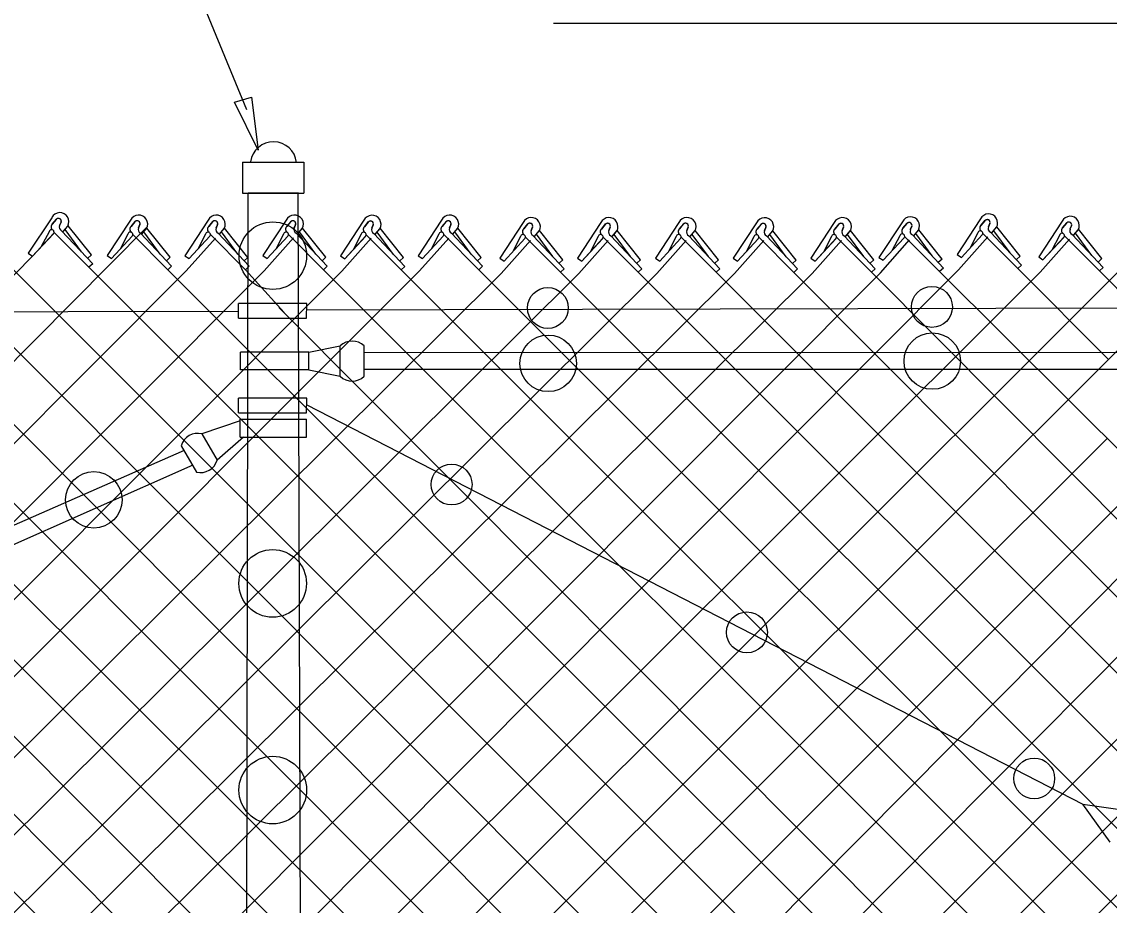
# Model space of a CAD drawing. Extents: x 0 to 1270, y 0 to 830.
# Drawn here: x 520.9 to 577.3, y 624.2 to 670 of the extents above; entities that cross this region are included whole.
import ezdxf

# ---------------------------------------------------------------- set-up
doc = ezdxf.new("R2010")
doc.units = 0
for name, color, linetype in [('CT_Dimensions', 7, 'Continuous'), ('sb_Chainlink Fence', 7, 'Continuous'), ('sb_Existing Structural Steel', 7, 'Continuous')]:
    doc.layers.add(name, color=color, linetype=linetype)

msp = doc.modelspace()

# ---------------------------------------------------------------- linework, layer by layer
at = {"layer": 'CT_Dimensions'}
for p, q in [((532.605, 665.423), (501.821, 740.646)), ((548.506, 669.918), (581.307, 669.918))]:
    msp.add_line(p, q, dxfattribs=at)
msp.add_lwpolyline([(532.853, 666.094), (533.2, 663.33), (531.975, 665.832)], close=True, dxfattribs=at)
at = {"layer": 'sb_Chainlink Fence'}
for p, q in [((522.501, 659.838), (521.283, 657.994)), ((522.525, 659.504), (522.748, 659.767)), ((522.727, 659.746), (522.525, 659.504)), ((570.656, 659.775), (569.438, 657.93)), ((471.928, 603.465), (527.466, 659.376)), ((522.988, 659.603), (522.906, 659.426)), ((522.907, 659.432), (522.988, 659.599)), ((523.08, 659.108), (523.327, 659.402)), ((523.083, 659.113), (523.329, 659.403)), ((524.038, 658.072), (523.19, 659.227)), ((523.327, 659.402), (523.346, 659.436)), ((523.346, 659.436), (523.361, 659.472)), ((524.558, 657.906), (523.351, 659.423)), ((526.585, 659.715), (525.366, 657.871)), ((526.608, 659.381), (526.831, 659.645)), ((526.81, 659.623), (526.608, 659.381)), ((527.071, 659.48), (526.99, 659.303)), ((526.99, 659.309), (527.071, 659.476)), ((527.163, 658.986), (527.411, 659.279)), ((527.166, 658.99), (527.412, 659.28)), ((527.411, 659.279), (527.429, 659.313)), ((527.429, 659.313), (527.444, 659.349)), ((528.641, 657.783), (527.435, 659.3)), ((530.611, 659.713), (529.393, 657.868)), ((530.635, 659.378), (530.857, 659.642)), ((530.837, 659.62), (530.635, 659.378)), ((531.098, 659.477), (531.016, 659.3)), ((531.016, 659.306), (531.098, 659.473)), ((531.19, 658.983), (531.437, 659.276)), ((531.193, 658.987), (531.438, 659.277)), ((531.437, 659.276), (531.455, 659.31)), ((531.455, 659.31), (531.471, 659.346)), ((532.668, 657.78), (531.461, 659.297)), ((534.657, 659.714), (533.439, 657.87)), ((534.681, 659.38), (534.904, 659.643)), ((534.883, 659.621), (534.681, 659.38)), ((535.144, 659.479), (535.062, 659.302)), ((535.063, 659.308), (535.144, 659.475)), ((535.236, 658.984), (535.484, 659.277)), ((535.239, 658.989), (535.485, 659.278)), ((535.484, 659.277), (535.502, 659.311)), ((535.502, 659.311), (535.517, 659.348)), ((536.714, 657.782), (535.508, 659.299)), ((538.684, 659.704), (537.466, 657.859)), ((538.708, 659.369), (538.93, 659.633)), ((538.91, 659.611), (538.708, 659.369)), ((539.171, 659.469), (539.089, 659.291)), ((539.09, 659.298), (539.171, 659.464)), ((539.263, 658.974), (539.51, 659.267)), ((539.266, 658.978), (539.512, 659.268)), ((539.51, 659.267), (539.528, 659.301)), ((539.528, 659.301), (539.544, 659.337)), ((540.741, 657.771), (539.534, 659.289)), ((542.711, 659.712), (541.493, 657.868)), ((542.735, 659.378), (542.958, 659.641)), ((542.937, 659.62), (542.735, 659.378)), ((543.198, 659.477), (543.116, 659.3)), ((543.117, 659.306), (543.198, 659.473)), ((543.29, 658.982), (543.537, 659.275)), ((543.293, 658.987), (543.539, 659.276)), ((543.537, 659.275), (543.556, 659.309)), ((543.556, 659.309), (543.571, 659.346)), ((544.768, 657.78), (543.561, 659.297)), ((546.945, 659.587), (545.726, 657.743)), ((546.969, 659.253), (547.191, 659.516)), ((547.171, 659.495), (546.969, 659.253)), ((547.432, 659.352), (547.35, 659.175)), ((547.35, 659.181), (547.431, 659.348)), ((547.771, 659.15), (547.789, 659.184)), ((547.789, 659.184), (547.805, 659.221)), ((549.001, 657.655), (547.795, 659.172)), ((550.971, 659.584), (549.753, 657.74)), ((550.995, 659.25), (551.218, 659.513)), ((551.197, 659.492), (550.995, 659.25)), ((551.458, 659.349), (551.376, 659.172)), ((551.377, 659.178), (551.458, 659.345)), ((551.797, 659.147), (551.816, 659.181)), ((551.816, 659.181), (551.831, 659.218)), ((555.018, 659.586), (553.799, 657.741)), ((555.041, 659.251), (555.264, 659.515)), ((555.243, 659.493), (555.041, 659.251)), ((555.504, 659.35), (555.423, 659.173)), ((555.423, 659.18), (555.504, 659.346)), ((555.844, 659.149), (555.862, 659.183)), ((555.862, 659.183), (555.877, 659.219)), ((559.044, 659.575), (557.826, 657.731)), ((559.068, 659.241), (559.291, 659.505)), ((559.27, 659.483), (559.068, 659.241)), ((559.531, 659.34), (559.449, 659.163)), ((559.45, 659.169), (559.531, 659.336)), ((559.87, 659.139), (559.889, 659.173)), ((559.889, 659.173), (559.904, 659.209)), ((563.071, 659.584), (561.853, 657.739)), ((563.095, 659.249), (563.318, 659.513)), ((563.297, 659.491), (563.095, 659.249)), ((563.558, 659.348), (563.476, 659.171)), ((563.477, 659.178), (563.558, 659.344)), ((563.898, 659.147), (563.916, 659.181)), ((563.916, 659.181), (563.931, 659.217)), ((566.609, 659.624), (565.391, 657.779)), ((566.633, 659.289), (566.855, 659.553)), ((566.835, 659.531), (566.633, 659.289)), ((567.096, 659.388), (567.014, 659.211)), ((567.014, 659.217), (567.096, 659.384)), ((567.187, 658.894), (567.435, 659.187)), ((567.191, 658.898), (567.436, 659.188)), ((567.435, 659.187), (567.453, 659.221)), ((567.453, 659.221), (567.469, 659.257)), ((568.665, 657.691), (567.459, 659.209)), ((570.68, 659.44), (570.903, 659.704)), ((570.882, 659.682), (570.68, 659.44)), ((571.143, 659.539), (571.061, 659.362)), ((571.062, 659.369), (571.143, 659.535)), ((571.235, 659.045), (571.483, 659.338)), ((571.238, 659.049), (571.484, 659.339)), ((571.483, 659.338), (571.501, 659.372)), ((571.501, 659.372), (571.516, 659.408)), ((572.713, 657.842), (571.506, 659.36)), ((574.89, 659.65), (573.672, 657.805)), ((574.914, 659.315), (575.136, 659.579)), ((575.116, 659.557), (574.914, 659.315)), ((575.377, 659.414), (575.295, 659.237)), ((575.295, 659.244), (575.377, 659.41)), ((575.468, 658.92), (575.716, 659.213)), ((575.472, 658.924), (575.717, 659.214)), ((575.716, 659.213), (575.734, 659.247)), ((575.734, 659.247), (575.75, 659.283)), ((576.946, 657.717), (575.74, 659.235)), ((521.506, 657.842), (522.591, 659.01)), ((521.506, 657.842), (522.584, 659.003)), ((522.362, 659.111), (521.957, 658.335)), ((522.613, 659.085), (524.427, 657.264)), ((523.012, 659.156), (524.625, 657.443)), ((525.589, 657.719), (526.674, 658.887)), ((525.589, 657.719), (526.667, 658.88)), ((526.446, 658.988), (526.04, 658.212)), ((526.697, 658.962), (528.51, 657.141)), ((527.096, 659.033), (528.708, 657.32)), ((528.122, 657.949), (527.273, 659.104)), ((529.465, 657.074), (530.983, 658.783)), ((529.616, 657.716), (530.701, 658.884)), ((529.616, 657.716), (530.694, 658.878)), ((530.472, 658.985), (530.067, 658.209)), ((530.723, 658.959), (532.537, 657.138)), ((531.122, 659.03), (532.735, 657.317)), ((532.148, 657.946), (531.3, 659.101)), ((533.511, 657.076), (535.029, 658.785)), ((533.662, 657.717), (534.747, 658.886)), ((533.662, 657.717), (534.74, 658.879)), ((534.519, 658.986), (534.113, 658.21)), ((534.77, 658.961), (536.583, 657.139)), ((535.168, 659.032), (536.781, 657.319)), ((536.194, 657.948), (535.346, 659.103)), ((537.538, 657.066), (539.056, 658.774)), ((537.689, 657.707), (538.774, 658.876)), ((537.689, 657.707), (538.767, 658.869)), ((538.545, 658.976), (538.14, 658.2)), ((538.796, 658.95), (540.61, 657.129)), ((539.195, 659.022), (540.808, 657.308)), ((540.221, 657.937), (539.373, 659.092)), ((541.565, 657.074), (543.083, 658.783)), ((541.716, 657.715), (542.801, 658.884)), ((541.716, 657.715), (542.794, 658.877)), ((542.573, 658.984), (542.167, 658.209)), ((542.823, 658.959), (544.637, 657.137)), ((543.222, 659.03), (544.835, 657.317)), ((544.248, 657.946), (543.4, 659.101)), ((545.799, 656.949), (547.316, 658.658)), ((545.949, 657.59), (547.034, 658.759)), ((545.949, 657.59), (547.027, 658.752)), ((546.806, 658.859), (546.4, 658.084)), ((547.057, 658.834), (548.871, 657.012)), ((547.456, 658.905), (549.068, 657.192)), ((547.523, 658.857), (547.771, 659.15)), ((547.527, 658.862), (547.772, 659.151)), ((548.482, 657.821), (547.633, 658.976)), ((549.825, 656.946), (551.343, 658.655)), ((549.976, 657.587), (551.061, 658.756)), ((549.976, 657.587), (551.054, 658.749)), ((550.832, 658.856), (550.427, 658.081)), ((551.083, 658.831), (552.897, 657.009)), ((551.482, 658.902), (553.095, 657.189)), ((551.55, 658.854), (551.797, 659.147)), ((551.553, 658.859), (551.799, 659.148)), ((552.508, 657.818), (551.66, 658.973)), ((553.028, 657.652), (551.821, 659.169)), ((553.871, 656.947), (555.389, 658.656)), ((554.022, 657.589), (555.107, 658.758)), ((554.022, 657.589), (555.1, 658.751)), ((554.879, 658.858), (554.473, 658.082)), ((555.13, 658.832), (556.943, 657.011)), ((555.528, 658.904), (557.141, 657.19)), ((555.596, 658.856), (555.844, 659.149)), ((555.599, 658.86), (555.845, 659.15)), ((556.555, 657.819), (555.706, 658.974)), ((557.074, 657.653), (555.868, 659.171)), ((557.898, 656.937), (559.416, 658.646)), ((558.049, 657.579), (559.134, 658.747)), ((558.049, 657.579), (559.127, 658.74)), ((558.906, 658.848), (558.5, 658.072)), ((559.156, 658.822), (560.97, 657.001)), ((559.555, 658.893), (561.168, 657.18)), ((559.623, 658.846), (559.87, 659.139)), ((559.626, 658.85), (559.872, 659.14)), ((560.581, 657.809), (559.733, 658.964)), ((561.101, 657.643), (559.894, 659.16)), ((561.925, 656.945), (563.443, 658.654)), ((562.076, 657.587), (563.161, 658.756)), ((562.076, 657.587), (563.154, 658.749)), ((562.933, 658.856), (562.527, 658.08)), ((563.183, 658.83), (564.997, 657.009)), ((563.582, 658.902), (565.195, 657.188)), ((563.65, 658.854), (563.898, 659.147)), ((563.653, 658.858), (563.899, 659.148)), ((564.608, 657.817), (563.76, 658.972)), ((565.128, 657.651), (563.921, 659.169)), ((565.463, 656.985), (566.98, 658.694)), ((565.614, 657.627), (566.699, 658.795)), ((565.614, 657.627), (566.692, 658.789)), ((566.47, 658.896), (566.064, 658.12)), ((566.721, 658.87), (568.535, 657.049)), ((567.12, 658.941), (568.733, 657.228)), ((568.146, 657.857), (567.297, 659.012)), ((569.51, 657.136), (571.028, 658.845)), ((569.661, 657.778), (570.746, 658.947)), ((569.661, 657.778), (570.739, 658.94)), ((570.518, 659.047), (570.112, 658.271)), ((570.769, 659.021), (572.582, 657.2)), ((571.167, 659.093), (572.78, 657.379)), ((572.193, 658.008), (571.345, 659.163)), ((573.744, 657.011), (575.261, 658.72)), ((573.895, 657.653), (574.979, 658.822)), ((573.895, 657.653), (574.973, 658.815)), ((574.751, 658.922), (574.345, 658.146)), ((575.002, 658.896), (576.816, 657.075)), ((575.401, 658.968), (577.014, 657.254)), ((576.427, 657.883), (575.578, 659.038)), ((467.901, 603.474), (521.506, 657.842)), ((521.283, 657.994), (521.506, 657.842)), ((524.558, 657.906), (524.36, 657.727)), ((525.366, 657.871), (525.589, 657.719)), ((528.641, 657.783), (528.443, 657.604)), ((529.393, 657.868), (529.616, 657.716)), ((532.668, 657.78), (532.47, 657.601)), ((533.439, 657.87), (533.662, 657.717)), ((536.714, 657.782), (536.516, 657.602)), ((537.466, 657.859), (537.689, 657.707)), ((540.741, 657.771), (540.543, 657.592)), ((541.493, 657.868), (541.716, 657.715)), ((544.768, 657.78), (544.57, 657.6)), ((545.726, 657.743), (545.949, 657.59)), ((549.001, 657.655), (548.803, 657.475)), ((549.753, 657.74), (549.976, 657.587)), ((553.028, 657.652), (552.83, 657.472)), ((553.799, 657.741), (554.022, 657.589)), ((557.074, 657.653), (556.876, 657.474)), ((557.826, 657.731), (558.049, 657.579)), ((561.101, 657.643), (560.903, 657.464)), ((561.853, 657.739), (562.076, 657.587)), ((565.128, 657.651), (564.93, 657.472)), ((565.391, 657.779), (565.614, 657.627)), ((568.665, 657.691), (568.467, 657.512)), ((569.438, 657.93), (569.661, 657.778)), ((572.713, 657.842), (572.515, 657.663)), ((573.672, 657.805), (573.895, 657.653)), ((576.946, 657.717), (576.748, 657.538)), ((475.959, 603.435), (529.465, 657.074)), ((479.987, 603.458), (533.511, 657.076)), ((483.934, 603.388), (537.538, 657.066)), ((487.938, 603.437), (541.565, 657.074)), ((488.037, 657.432), (541.681, 603.694)), ((491.854, 603.335), (545.799, 656.949)), ((492.064, 657.422), (545.682, 603.699)), ((495.981, 603.426), (549.825, 656.946)), ((496.091, 657.43), (549.701, 603.737)), ((499.95, 603.343), (553.871, 656.947)), ((500.11, 657.318), (553.732, 603.736)), ((504.075, 603.47), (557.898, 656.937)), ((508.169, 603.557), (561.925, 656.945)), ((508.3, 657.267), (561.859, 603.673)), ((512.195, 603.56), (565.463, 656.985)), ((512.463, 657.166), (565.924, 603.624)), ((516.257, 603.673), (569.51, 657.136)), ((516.373, 657.265), (569.881, 603.684)), ((520.237, 603.604), (573.744, 657.011)), ((520.4, 657.255), (574.02, 603.643)), ((524.625, 657.443), (524.427, 657.264)), ((524.427, 657.264), (577.897, 603.813)), ((524.435, 603.749), (577.77, 657.009)), ((528.708, 657.32), (528.51, 657.141)), ((528.51, 657.141), (581.901, 603.845)), ((532.735, 657.317), (532.537, 657.138)), ((532.537, 657.138), (534.541, 654.914)), ((536.781, 657.319), (536.583, 657.139)), ((536.583, 657.139), (590.075, 603.705)), ((540.808, 657.308), (540.61, 657.129)), ((540.61, 657.129), (594.07, 603.727)), ((540.63, 603.748), (593.69, 657.172)), ((544.6, 603.674), (597.717, 657.18)), ((544.835, 657.317), (544.637, 657.137)), ((544.637, 657.137), (598.126, 603.679)), ((548.585, 603.614), (601.95, 657.055)), ((549.068, 657.192), (548.871, 657.012)), ((548.871, 657.012), (602.126, 603.784)), ((552.658, 603.669), (605.977, 657.053)), ((553.095, 657.189), (552.897, 657.009)), ((552.897, 657.009), (606.192, 603.774)), ((556.609, 603.592), (610.023, 657.054)), ((557.141, 657.19), (556.943, 657.011)), ((556.943, 657.011), (595.512, 618.458)), ((561.168, 657.18), (560.97, 657.001)), ((560.97, 657.001), (597.367, 620.436)), ((565.195, 657.188), (564.997, 657.009)), ((564.997, 657.009), (597.375, 624.489)), ((568.733, 657.228), (568.535, 657.049)), ((568.535, 657.049), (599.378, 626.332)), ((572.78, 657.379), (572.582, 657.2)), ((572.582, 657.2), (577.28, 652.5)), ((577.014, 657.254), (576.816, 657.075)), ((576.816, 657.075), (579.35, 654.535)), ((505.217, 656.073), (557.835, 603.665)), ((534.268, 655.188), (586.105, 603.139)), ((528.409, 603.698), (579.336, 654.534)), ((532.348, 603.625), (577.22, 648.396)), ((536.549, 603.675), (579.256, 646.391))]:
    msp.add_line(p, q, dxfattribs=at)
for centre, radius, start, end in [((522.92, 659.631), 0.468, 330.7731, 153.6798), ((522.843, 659.649), 0.152, 342.5148, 140.1368), ((522.844, 659.649), 0.152, 340.7344, 129.2174), ((527.004, 659.508), 0.468, 330.7731, 153.6798), ((531.03, 659.505), 0.468, 330.7731, 153.6798), ((535.077, 659.507), 0.468, 330.7731, 153.6798), ((539.103, 659.496), 0.468, 330.7731, 153.6798), ((543.13, 659.505), 0.468, 330.7731, 153.6798), ((547.364, 659.38), 0.468, 330.7731, 153.6798), ((551.39, 659.377), 0.468, 330.7731, 153.6798), ((555.437, 659.378), 0.468, 330.7731, 153.6798), ((559.463, 659.368), 0.468, 330.7731, 153.6798), ((563.491, 659.376), 0.468, 330.7731, 153.6798), ((567.028, 659.416), 0.468, 330.7731, 153.6798), ((571.076, 659.567), 0.468, 330.7731, 153.6798), ((570.999, 659.585), 0.152, 342.5148, 140.1368), ((570.999, 659.586), 0.152, 340.7344, 129.2174), ((575.309, 659.442), 0.468, 330.7731, 153.6798), ((522.488, 659.089), 0.128, 319.0215, 170.0696), ((522.655, 659.362), 0.192, 140.2017, 233.0053), ((522.66, 659.363), 0.195, 133.6672, 232.2344), ((523.1, 659.346), 0.209, 156.4833, 245.1578), ((526.738, 659.239), 0.192, 140.2017, 233.0053), ((526.743, 659.24), 0.195, 133.6672, 232.2344), ((526.927, 659.526), 0.152, 342.5148, 140.1368), ((526.927, 659.526), 0.152, 340.7344, 129.2174), ((527.184, 659.223), 0.209, 156.4833, 245.1578), ((530.765, 659.237), 0.192, 140.2017, 233.0053), ((530.77, 659.237), 0.195, 133.6672, 232.2344), ((530.953, 659.523), 0.152, 342.5148, 140.1368), ((530.954, 659.524), 0.152, 340.7344, 129.2174), ((531.21, 659.22), 0.209, 156.4833, 245.1578), ((534.811, 659.238), 0.192, 140.2017, 233.0053), ((534.816, 659.238), 0.195, 133.6672, 232.2344), ((535, 659.524), 0.152, 342.5148, 140.1368), ((535, 659.525), 0.152, 340.7344, 129.2174), ((535.256, 659.222), 0.209, 156.4833, 245.1578), ((538.838, 659.228), 0.192, 140.2017, 233.0053), ((538.843, 659.228), 0.195, 133.6672, 232.2344), ((539.026, 659.514), 0.152, 342.5148, 140.1368), ((539.027, 659.515), 0.152, 340.7344, 129.2174), ((539.283, 659.212), 0.209, 156.4833, 245.1578), ((542.865, 659.236), 0.192, 140.2017, 233.0053), ((542.87, 659.236), 0.195, 133.6672, 232.2344), ((543.053, 659.522), 0.152, 342.5148, 140.1368), ((543.054, 659.523), 0.152, 340.7344, 129.2174), ((543.31, 659.22), 0.209, 156.4833, 245.1578), ((547.098, 659.111), 0.192, 140.2017, 233.0053), ((547.103, 659.111), 0.195, 133.6672, 232.2344), ((547.287, 659.397), 0.152, 342.5148, 140.1368), ((547.287, 659.398), 0.152, 340.7344, 129.2174), ((547.544, 659.095), 0.209, 156.4833, 245.1578), ((551.125, 659.108), 0.192, 140.2017, 233.0053), ((551.13, 659.108), 0.195, 133.6672, 232.2344), ((551.313, 659.395), 0.152, 342.5148, 140.1368), ((551.314, 659.395), 0.152, 340.7344, 129.2174), ((551.57, 659.092), 0.209, 156.4833, 245.1578), ((555.171, 659.11), 0.192, 140.2017, 233.0053), ((555.176, 659.11), 0.195, 133.6672, 232.2344), ((555.36, 659.396), 0.152, 342.5148, 140.1368), ((555.36, 659.397), 0.152, 340.7344, 129.2174), ((555.616, 659.094), 0.209, 156.4833, 245.1578), ((559.198, 659.099), 0.192, 140.2017, 233.0053), ((559.203, 659.1), 0.195, 133.6672, 232.2344), ((559.386, 659.386), 0.152, 342.5148, 140.1368), ((559.387, 659.386), 0.152, 340.7344, 129.2174), ((563.225, 659.108), 0.192, 140.2017, 233.0053), ((563.23, 659.108), 0.195, 133.6672, 232.2344), ((563.414, 659.394), 0.152, 342.5148, 140.1368), ((563.414, 659.395), 0.152, 340.7344, 129.2174), ((563.67, 659.092), 0.209, 156.4833, 245.1578), ((566.762, 659.148), 0.192, 140.2017, 233.0053), ((566.768, 659.148), 0.195, 133.6672, 232.2344), ((566.951, 659.434), 0.152, 342.5148, 140.1368), ((566.952, 659.435), 0.152, 340.7344, 129.2174), ((567.208, 659.131), 0.209, 156.4833, 245.1578), ((570.81, 659.299), 0.192, 140.2017, 233.0053), ((570.815, 659.299), 0.195, 133.6672, 232.2344), ((571.255, 659.283), 0.209, 156.4833, 245.1578), ((575.043, 659.174), 0.192, 140.2017, 233.0053), ((575.049, 659.174), 0.195, 133.6672, 232.2344), ((575.232, 659.46), 0.152, 342.5148, 140.1368), ((575.233, 659.461), 0.152, 340.7344, 129.2174), ((575.489, 659.158), 0.209, 156.4833, 245.1578), ((526.572, 658.966), 0.128, 319.0215, 170.0696), ((530.598, 658.963), 0.128, 319.0215, 170.0696), ((534.645, 658.964), 0.128, 319.0215, 170.0696), ((538.671, 658.954), 0.128, 319.0215, 170.0696), ((542.699, 658.962), 0.128, 319.0215, 170.0696), ((546.932, 658.837), 0.128, 319.0215, 170.0696), ((550.958, 658.834), 0.128, 319.0215, 170.0696), ((555.005, 658.836), 0.128, 319.0215, 170.0696), ((559.032, 658.826), 0.128, 319.0215, 170.0696), ((559.643, 659.083), 0.209, 156.4833, 245.1578), ((563.059, 658.834), 0.128, 319.0215, 170.0696), ((566.596, 658.874), 0.128, 319.0215, 170.0696), ((570.644, 659.025), 0.128, 319.0215, 170.0696), ((574.877, 658.9), 0.128, 319.0215, 170.0696)]:
    msp.add_arc(centre, radius, start, end, dxfattribs=at)
at = {"layer": 'sb_Existing Structural Steel'}
for p, q in [((532.393, 662.714), (535.569, 662.714)), ((532.393, 662.714), (532.393, 661.103)), ((535.569, 662.714), (535.569, 661.103)), ((532.393, 661.103), (535.569, 661.103)), ((532.574, 599.549), (532.683, 661.113)), ((535.273, 661.124), (532.683, 661.113)), ((535.466, 599.528), (535.273, 661.124)), ((532.179, 654.632), (532.181, 655.381)), ((535.717, 655.391), (532.181, 655.381)), ((535.715, 654.631), (535.717, 655.391)), ((624.049, 655.253), (535.724, 655.037)), ((532.185, 654.631), (535.715, 654.631)), ((535.821, 652.864), (537.458, 653.191)), ((537.458, 651.615), (537.458, 653.191)), ((538.696, 651.615), (538.696, 653.191)), ((532.285, 651.942), (532.285, 652.857)), ((535.829, 652.857), (532.285, 652.857)), ((535.821, 651.942), (535.821, 652.864)), ((538.693, 652.857), (621.165, 652.85)), ((535.815, 651.941), (532.285, 651.941)), ((535.821, 651.942), (537.458, 651.615)), ((538.697, 651.992), (621.202, 651.98)), ((532.179, 649.727), (532.181, 650.476)), ((535.717, 650.485), (532.181, 650.476)), ((535.715, 649.726), (535.717, 650.485)), ((532.181, 649.726), (535.715, 649.726)), ((535.717, 650.135), (575.952, 629.437)), ((532.273, 649.309), (530.284, 648.632)), ((532.272, 649.385), (535.707, 649.385)), ((532.272, 648.465), (532.272, 649.383)), ((535.711, 648.464), (535.711, 649.385)), ((530.284, 648.632), (531.073, 647.267)), ((532.437, 648.465), (531.073, 647.267)), ((532.272, 648.462), (535.713, 648.462)), ((529.212, 648.013), (530.001, 646.648)), ((529.365, 647.771), (443.218, 609.926)), ((529.809, 647.001), (443.641, 608.806)), ((575.952, 629.437), (578.009, 629.135)), ((577.38, 627.469), (575.952, 629.437))]:
    msp.add_line(p, q, dxfattribs=at)
msp.add_lwpolyline([(532.171, 654.978), (417.329, 654.746)], dxfattribs=at)
for centre, radius in [((533.963, 657.87), 1.752), ((548.222, 655.154), 1.06), ((568.136, 655.21), 1.06), ((548.235, 652.286), 1.465), ((568.156, 652.404), 1.465), ((543.231, 646.003), 1.06), ((524.681, 645.207), 1.465), ((533.951, 640.877), 1.752), ((558.543, 638.338), 1.06), ((533.956, 630.163), 1.752), ((573.438, 630.764), 1.06)]:
    msp.add_circle(centre, radius, dxfattribs=at)
for centre, radius, start, end in [((533.994, 662.571), 1.201, 6.3428, 171.9081), ((538.077, 652.536), 0.901, 46.6143, 133.3857), ((538.077, 652.269), 0.901, 226.6143, 313.3857), ((530.076, 647.756), 0.901, 76.6143, 163.3857), ((530.209, 647.525), 0.901, 256.6143, 343.3857)]:
    msp.add_arc(centre, radius, start, end, dxfattribs=at)

doc.saveas('drawing.dxf')
